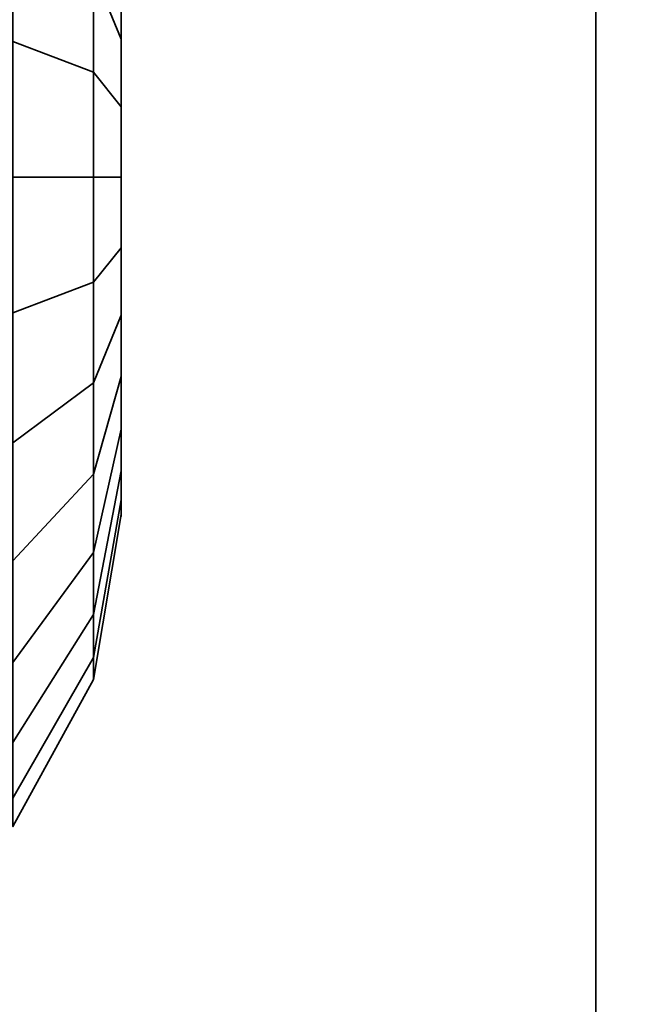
# Model space of a CAD drawing. Header units: millimetres. Extents: x -603 to 3703, y -120 to 249.
# Tile 359 of 656: x 1011.65 to 1012.552, y -17.219 to -15.768. Entities that reach past the tile are written whole.
import ezdxf

# ---------------------------------------------------------------- set-up
doc = ezdxf.new("R2010")
doc.units = ezdxf.units.MM
doc.layers.add('152', color=7, linetype='Continuous', true_color=0xffffff)

# ---------------------------------------------------------------- blocks, each defined once
blk = doc.blocks.new('UG_SURFACE_002')
at = {"layer": '152', "color": 252, "linetype": 'Continuous', "lineweight": 35}
for points in [[(2177.5, -30, 2213.0001), (2177.5, 229.8, 2213.0001), (822.5, 229.8, 2213.0001), (822.5, -30, 2213.0001)], [(972.5, -30, 2063), (972.5, 229.8, 2063), (2027.4999, 229.8, 2063), (2027.4999, -30, 2063)]]:
    blk.add_3dface(points, dxfattribs=at)
blk = doc.blocks.new('UG_SURFACE_109')
at = {"layer": '152', "color": 252, "linetype": 'Continuous', "lineweight": 35}
for points in [[(1011.6403, -15.7999, 999.0584), (1011.6403, -15.4342, 999.2213), (1011.7589, -15.5623, 999.3975), (1011.7589, -15.8452, 999.2716)], [(1011.7589, -15.8452, 1180.7284), (1011.7589, -15.5623, 1180.6024), (1011.6403, -15.4342, 1180.7787), (1011.6403, -15.7999, 1180.9416)], [(1011.7589, -15.4466, 1000.4983), (1011.7589, -15.6971, 1000.6803), (1011.8001, -15.7966, 1000.4568), (1011.8001, -15.6284, 1000.3346)], [(1011.8001, -15.6284, 1179.6654), (1011.8001, -15.7966, 1179.5433), (1011.7589, -15.6971, 1179.3197), (1011.7589, -15.4466, 1179.5018)], [(1011.8001, -15.567, 999.75), (1011.8001, -15.5027, 999.9477), (1011.8001, -15.5245, 1000.1545), (1011.8001, -16, 1000)], [(1011.8001, -15.6284, 1179.6654), (1011.8001, -15.5245, 1179.8455), (1011.8001, -15.5027, 1180.0523), (1011.8001, -16, 1179.9999)], [(1011.8001, -15.5027, 1180.0523), (1011.8001, -15.567, 1180.25), (1011.8001, -15.7061, 1180.4045), (1011.8001, -16, 1179.9999)], [(1011.8001, -15.5245, 1000.1545), (1011.8001, -15.6284, 1000.3346), (1011.8001, -15.7966, 1000.4568), (1011.8001, -16, 1000)], [(1011.7589, -15.8452, 999.2716), (1011.7589, -15.5623, 999.3975), (1011.8001, -15.7061, 999.5955), (1011.8001, -15.896, 999.5109)], [(1011.8001, -15.896, 1180.4891), (1011.8001, -15.7061, 1180.4045), (1011.7589, -15.5623, 1180.6024), (1011.7589, -15.8452, 1180.7284)], [(1011.8001, -15.896, 999.5109), (1011.8001, -15.7061, 999.5955), (1011.8001, -15.567, 999.75), (1011.8001, -16, 1000)], [(1011.6403, -15.6085, 1000.8794), (1011.6403, -16, 1000.9626), (1011.7589, -16, 1000.7447), (1011.7589, -15.6971, 1000.6803)], [(1011.7589, -15.6971, 1179.3197), (1011.7589, -16, 1179.2554), (1011.6403, -16, 1179.0375), (1011.6403, -15.6085, 1179.1207)], [(1011.8001, -16, 1179.9999), (1011.8001, -15.7966, 1179.5433), (1011.8001, -15.6284, 1179.6654)], [(1011.7589, -15.6971, 1000.6803), (1011.7589, -16, 1000.7447), (1011.8001, -16, 1000.5), (1011.8001, -15.7966, 1000.4568)], [(1011.8001, -15.7966, 1179.5433), (1011.8001, -16, 1179.5), (1011.7589, -16, 1179.2554), (1011.7589, -15.6971, 1179.3197)], [(1011.8001, -15.7061, 1180.4045), (1011.8001, -15.896, 1180.4891), (1011.8001, -16.104, 1180.4891), (1011.8001, -16, 1179.9999)], [(1011.6403, -16.2001, 999.0584), (1011.6403, -15.7999, 999.0584), (1011.7589, -15.8452, 999.2716), (1011.7589, -16.1548, 999.2716)], [(1011.7589, -16.1548, 1180.7284), (1011.7589, -15.8452, 1180.7284), (1011.6403, -15.7999, 1180.9416), (1011.6403, -16.2001, 1180.9416)], [(1011.8001, -15.7966, 1000.4568), (1011.8001, -16, 1000.5), (1011.8001, -16.2034, 1000.4568), (1011.8001, -16, 1000)], [(1011.8001, -16.2034, 1179.5433), (1011.8001, -16, 1179.5), (1011.8001, -15.7966, 1179.5433), (1011.8001, -16, 1179.9999)], [(1011.7589, -16.1548, 999.2716), (1011.7589, -15.8452, 999.2716), (1011.8001, -15.896, 999.5109), (1011.8001, -16.104, 999.5109)], [(1011.8001, -16.104, 1180.4891), (1011.8001, -15.896, 1180.4891), (1011.7589, -15.8452, 1180.7284), (1011.7589, -16.1548, 1180.7284)], [(1011.8001, -16.2939, 999.5955), (1011.8001, -16.104, 999.5109), (1011.8001, -15.896, 999.5109), (1011.8001, -16, 1000)], [(1011.6403, -16, 1000.9626), (1011.6403, -16.3915, 1000.8794), (1011.7589, -16.3029, 1000.6803), (1011.7589, -16, 1000.7447)], [(1011.7589, -16, 1179.2554), (1011.7589, -16.3029, 1179.3197), (1011.6403, -16.3915, 1179.1207), (1011.6403, -16, 1179.0375)], [(1011.7589, -16, 1000.7447), (1011.7589, -16.3029, 1000.6803), (1011.8001, -16.2034, 1000.4568), (1011.8001, -16, 1000.5)], [(1011.8001, -16, 1179.5), (1011.8001, -16.2034, 1179.5433), (1011.7589, -16.3029, 1179.3197), (1011.7589, -16, 1179.2554)], [(1011.8001, -16, 1000), (1011.8001, -16.2034, 1000.4568), (1011.8001, -16.3716, 1000.3346)], [(1011.8001, -16.3716, 1000.3346), (1011.8001, -16.4755, 1000.1545), (1011.8001, -16.4973, 999.9477), (1011.8001, -16, 1000)], [(1011.8001, -16.4973, 999.9477), (1011.8001, -16.433, 999.75), (1011.8001, -16.2939, 999.5955), (1011.8001, -16, 1000)], [(1011.8001, -16.104, 1180.4891), (1011.8001, -16.2939, 1180.4045), (1011.8001, -16.433, 1180.25), (1011.8001, -16, 1179.9999)], [(1011.8001, -16.433, 1180.25), (1011.8001, -16.4973, 1180.0523), (1011.8001, -16.4755, 1179.8455), (1011.8001, -16, 1179.9999)], [(1011.8001, -16.4755, 1179.8455), (1011.8001, -16.3716, 1179.6654), (1011.8001, -16.2034, 1179.5433), (1011.8001, -16, 1179.9999)], [(1011.7589, -16.4377, 999.3975), (1011.7589, -16.1548, 999.2716), (1011.8001, -16.104, 999.5109), (1011.8001, -16.2939, 999.5955)], [(1011.8001, -16.2939, 1180.4045), (1011.8001, -16.104, 1180.4891), (1011.7589, -16.1548, 1180.7284), (1011.7589, -16.4377, 1180.6024)], [(1011.6403, -16.5658, 999.2213), (1011.6403, -16.2001, 999.0584), (1011.7589, -16.1548, 999.2716), (1011.7589, -16.4377, 999.3975)], [(1011.7589, -16.4377, 1180.6024), (1011.7589, -16.1548, 1180.7284), (1011.6403, -16.2001, 1180.9416), (1011.6403, -16.5658, 1180.7787)], [(1011.7589, -16.3029, 1000.6803), (1011.7589, -16.5534, 1000.4983), (1011.8001, -16.3716, 1000.3346), (1011.8001, -16.2034, 1000.4568)], [(1011.8001, -16.2034, 1179.5433), (1011.8001, -16.3716, 1179.6654), (1011.7589, -16.5534, 1179.5018), (1011.7589, -16.3029, 1179.3197)], [(1011.6403, -16.3915, 1000.8794), (1011.6403, -16.7153, 1000.6441), (1011.7589, -16.5534, 1000.4983), (1011.7589, -16.3029, 1000.6803)], [(1011.7589, -16.3029, 1179.3197), (1011.7589, -16.5534, 1179.5018), (1011.6403, -16.7153, 1179.3559), (1011.6403, -16.3915, 1179.1207)], [(1011.7589, -16.6449, 999.6276), (1011.7589, -16.4377, 999.3975), (1011.8001, -16.2939, 999.5955), (1011.8001, -16.433, 999.75)], [(1011.8001, -16.433, 1180.25), (1011.8001, -16.2939, 1180.4045), (1011.7589, -16.4377, 1180.6024), (1011.7589, -16.6449, 1180.3724)], [(1011.7589, -16.5534, 1000.4983), (1011.7589, -16.7082, 1000.2301), (1011.8001, -16.4755, 1000.1545), (1011.8001, -16.3716, 1000.3346)], [(1011.8001, -16.3716, 1179.6654), (1011.8001, -16.4755, 1179.8455), (1011.7589, -16.7082, 1179.7699), (1011.7589, -16.5534, 1179.5018)], [(1011.7589, -16.7406, 999.9222), (1011.7589, -16.6449, 999.6276), (1011.8001, -16.433, 999.75), (1011.8001, -16.4973, 999.9477)], [(1011.8001, -16.4973, 1180.0523), (1011.8001, -16.433, 1180.25), (1011.7589, -16.6449, 1180.3724), (1011.7589, -16.7406, 1180.0778)], [(1011.6403, -16.8336, 999.5187), (1011.6403, -16.5658, 999.2213), (1011.7589, -16.4377, 999.3975), (1011.7589, -16.6449, 999.6276)], [(1011.7589, -16.6449, 1180.3724), (1011.7589, -16.4377, 1180.6024), (1011.6403, -16.5658, 1180.7787), (1011.6403, -16.8336, 1180.4813)], [(1011.7589, -16.7082, 1000.2301), (1011.7589, -16.7406, 999.9222), (1011.8001, -16.4973, 999.9477), (1011.8001, -16.4755, 1000.1545)], [(1011.8001, -16.4755, 1179.8455), (1011.8001, -16.4973, 1180.0523), (1011.7589, -16.7406, 1180.0778), (1011.7589, -16.7082, 1179.7699)], [(1011.6403, -16.7153, 1000.6441), (1011.6403, -16.9155, 1000.2974), (1011.7589, -16.7082, 1000.2301), (1011.7589, -16.5534, 1000.4983)], [(1011.7589, -16.5534, 1179.5018), (1011.7589, -16.7082, 1179.7699), (1011.6403, -16.9155, 1179.7025), (1011.6403, -16.7153, 1179.3559)], [(1011.6403, -16.9573, 999.8994), (1011.6403, -16.8336, 999.5187), (1011.7589, -16.6449, 999.6276), (1011.7589, -16.7406, 999.9222)], [(1011.7589, -16.7406, 1180.0778), (1011.7589, -16.6449, 1180.3724), (1011.6403, -16.8336, 1180.4813), (1011.6403, -16.9573, 1180.1006)], [(1011.6403, -16.9155, 1000.2974), (1011.6403, -16.9573, 999.8994), (1011.7589, -16.7406, 999.9222), (1011.7589, -16.7082, 1000.2301)], [(1011.7589, -16.7082, 1179.7699), (1011.7589, -16.7406, 1180.0778), (1011.6403, -16.9573, 1180.1006), (1011.6403, -16.9155, 1179.7025)]]:
    blk.add_3dface(points, dxfattribs=at)
blk = doc.blocks.new('UG_SURFACE_150')
at = {"layer": '152', "color": 252, "linetype": 'Continuous', "lineweight": 35}
for points in [[(1011.6403, -15.7999, 999.0584), (1011.6403, -15.4342, 999.2213), (1011.7589, -15.5623, 999.3975), (1011.7589, -15.8452, 999.2716)], [(1011.7589, -15.8452, 1180.7284), (1011.7589, -15.5623, 1180.6024), (1011.6403, -15.4342, 1180.7787), (1011.6403, -15.7999, 1180.9416)], [(1011.7589, -15.4466, 1000.4983), (1011.7589, -15.6971, 1000.6803), (1011.8001, -15.7966, 1000.4568), (1011.8001, -15.6284, 1000.3346)], [(1011.8001, -15.6284, 1179.6654), (1011.8001, -15.7966, 1179.5433), (1011.7589, -15.6971, 1179.3197), (1011.7589, -15.4466, 1179.5018)], [(1011.8001, -15.567, 999.75), (1011.8001, -15.5027, 999.9477), (1011.8001, -15.5245, 1000.1545), (1011.8001, -16, 1000)], [(1011.8001, -15.6284, 1179.6654), (1011.8001, -15.5245, 1179.8455), (1011.8001, -15.5027, 1180.0523), (1011.8001, -16, 1179.9999)], [(1011.8001, -15.5027, 1180.0523), (1011.8001, -15.567, 1180.25), (1011.8001, -15.7061, 1180.4045), (1011.8001, -16, 1179.9999)], [(1011.8001, -15.5245, 1000.1545), (1011.8001, -15.6284, 1000.3346), (1011.8001, -15.7966, 1000.4568), (1011.8001, -16, 1000)], [(1011.7589, -15.8452, 999.2716), (1011.7589, -15.5623, 999.3975), (1011.8001, -15.7061, 999.5955), (1011.8001, -15.896, 999.5109)], [(1011.8001, -15.896, 1180.4891), (1011.8001, -15.7061, 1180.4045), (1011.7589, -15.5623, 1180.6024), (1011.7589, -15.8452, 1180.7284)], [(1011.8001, -15.896, 999.5109), (1011.8001, -15.7061, 999.5955), (1011.8001, -15.567, 999.75), (1011.8001, -16, 1000)], [(1011.6403, -15.6085, 1000.8794), (1011.6403, -16, 1000.9626), (1011.7589, -16, 1000.7447), (1011.7589, -15.6971, 1000.6803)], [(1011.7589, -15.6971, 1179.3197), (1011.7589, -16, 1179.2554), (1011.6403, -16, 1179.0375), (1011.6403, -15.6085, 1179.1207)], [(1011.8001, -16, 1179.9999), (1011.8001, -15.7966, 1179.5433), (1011.8001, -15.6284, 1179.6654)], [(1011.7589, -15.6971, 1000.6803), (1011.7589, -16, 1000.7447), (1011.8001, -16, 1000.5), (1011.8001, -15.7966, 1000.4568)], [(1011.8001, -15.7966, 1179.5433), (1011.8001, -16, 1179.5), (1011.7589, -16, 1179.2554), (1011.7589, -15.6971, 1179.3197)], [(1011.8001, -15.7061, 1180.4045), (1011.8001, -15.896, 1180.4891), (1011.8001, -16.104, 1180.4891), (1011.8001, -16, 1179.9999)], [(1011.6403, -16.2001, 999.0584), (1011.6403, -15.7999, 999.0584), (1011.7589, -15.8452, 999.2716), (1011.7589, -16.1548, 999.2716)], [(1011.7589, -16.1548, 1180.7284), (1011.7589, -15.8452, 1180.7284), (1011.6403, -15.7999, 1180.9416), (1011.6403, -16.2001, 1180.9416)], [(1011.8001, -15.7966, 1000.4568), (1011.8001, -16, 1000.5), (1011.8001, -16.2034, 1000.4568), (1011.8001, -16, 1000)], [(1011.8001, -16.2034, 1179.5433), (1011.8001, -16, 1179.5), (1011.8001, -15.7966, 1179.5433), (1011.8001, -16, 1179.9999)], [(1011.7589, -16.1548, 999.2716), (1011.7589, -15.8452, 999.2716), (1011.8001, -15.896, 999.5109), (1011.8001, -16.104, 999.5109)], [(1011.8001, -16.104, 1180.4891), (1011.8001, -15.896, 1180.4891), (1011.7589, -15.8452, 1180.7284), (1011.7589, -16.1548, 1180.7284)], [(1011.8001, -16.2939, 999.5955), (1011.8001, -16.104, 999.5109), (1011.8001, -15.896, 999.5109), (1011.8001, -16, 1000)], [(1011.6403, -16, 1000.9626), (1011.6403, -16.3915, 1000.8794), (1011.7589, -16.3029, 1000.6803), (1011.7589, -16, 1000.7447)], [(1011.7589, -16, 1179.2554), (1011.7589, -16.3029, 1179.3197), (1011.6403, -16.3915, 1179.1207), (1011.6403, -16, 1179.0375)], [(1011.7589, -16, 1000.7447), (1011.7589, -16.3029, 1000.6803), (1011.8001, -16.2034, 1000.4568), (1011.8001, -16, 1000.5)], [(1011.8001, -16, 1179.5), (1011.8001, -16.2034, 1179.5433), (1011.7589, -16.3029, 1179.3197), (1011.7589, -16, 1179.2554)], [(1011.8001, -16, 1000), (1011.8001, -16.2034, 1000.4568), (1011.8001, -16.3716, 1000.3346)], [(1011.8001, -16.3716, 1000.3346), (1011.8001, -16.4755, 1000.1545), (1011.8001, -16.4973, 999.9477), (1011.8001, -16, 1000)], [(1011.8001, -16.4973, 999.9477), (1011.8001, -16.433, 999.75), (1011.8001, -16.2939, 999.5955), (1011.8001, -16, 1000)], [(1011.8001, -16.104, 1180.4891), (1011.8001, -16.2939, 1180.4045), (1011.8001, -16.433, 1180.25), (1011.8001, -16, 1179.9999)], [(1011.8001, -16.433, 1180.25), (1011.8001, -16.4973, 1180.0523), (1011.8001, -16.4755, 1179.8455), (1011.8001, -16, 1179.9999)], [(1011.8001, -16.4755, 1179.8455), (1011.8001, -16.3716, 1179.6654), (1011.8001, -16.2034, 1179.5433), (1011.8001, -16, 1179.9999)], [(1011.7589, -16.4377, 999.3975), (1011.7589, -16.1548, 999.2716), (1011.8001, -16.104, 999.5109), (1011.8001, -16.2939, 999.5955)], [(1011.8001, -16.2939, 1180.4045), (1011.8001, -16.104, 1180.4891), (1011.7589, -16.1548, 1180.7284), (1011.7589, -16.4377, 1180.6024)], [(1011.6403, -16.5658, 999.2213), (1011.6403, -16.2001, 999.0584), (1011.7589, -16.1548, 999.2716), (1011.7589, -16.4377, 999.3975)], [(1011.7589, -16.4377, 1180.6024), (1011.7589, -16.1548, 1180.7284), (1011.6403, -16.2001, 1180.9416), (1011.6403, -16.5658, 1180.7787)], [(1011.7589, -16.3029, 1000.6803), (1011.7589, -16.5534, 1000.4983), (1011.8001, -16.3716, 1000.3346), (1011.8001, -16.2034, 1000.4568)], [(1011.8001, -16.2034, 1179.5433), (1011.8001, -16.3716, 1179.6654), (1011.7589, -16.5534, 1179.5018), (1011.7589, -16.3029, 1179.3197)], [(1011.6403, -16.3915, 1000.8794), (1011.6403, -16.7153, 1000.6441), (1011.7589, -16.5534, 1000.4983), (1011.7589, -16.3029, 1000.6803)], [(1011.7589, -16.3029, 1179.3197), (1011.7589, -16.5534, 1179.5018), (1011.6403, -16.7153, 1179.3559), (1011.6403, -16.3915, 1179.1207)], [(1011.7589, -16.6449, 999.6276), (1011.7589, -16.4377, 999.3975), (1011.8001, -16.2939, 999.5955), (1011.8001, -16.433, 999.75)], [(1011.8001, -16.433, 1180.25), (1011.8001, -16.2939, 1180.4045), (1011.7589, -16.4377, 1180.6024), (1011.7589, -16.6449, 1180.3724)], [(1011.7589, -16.5534, 1000.4983), (1011.7589, -16.7082, 1000.2301), (1011.8001, -16.4755, 1000.1545), (1011.8001, -16.3716, 1000.3346)], [(1011.8001, -16.3716, 1179.6654), (1011.8001, -16.4755, 1179.8455), (1011.7589, -16.7082, 1179.7699), (1011.7589, -16.5534, 1179.5018)], [(1011.7589, -16.7406, 999.9222), (1011.7589, -16.6449, 999.6276), (1011.8001, -16.433, 999.75), (1011.8001, -16.4973, 999.9477)], [(1011.8001, -16.4973, 1180.0523), (1011.8001, -16.433, 1180.25), (1011.7589, -16.6449, 1180.3724), (1011.7589, -16.7406, 1180.0778)], [(1011.6403, -16.8336, 999.5187), (1011.6403, -16.5658, 999.2213), (1011.7589, -16.4377, 999.3975), (1011.7589, -16.6449, 999.6276)], [(1011.7589, -16.6449, 1180.3724), (1011.7589, -16.4377, 1180.6024), (1011.6403, -16.5658, 1180.7787), (1011.6403, -16.8336, 1180.4813)], [(1011.7589, -16.7082, 1000.2301), (1011.7589, -16.7406, 999.9222), (1011.8001, -16.4973, 999.9477), (1011.8001, -16.4755, 1000.1545)], [(1011.8001, -16.4755, 1179.8455), (1011.8001, -16.4973, 1180.0523), (1011.7589, -16.7406, 1180.0778), (1011.7589, -16.7082, 1179.7699)], [(1011.6403, -16.7153, 1000.6441), (1011.6403, -16.9155, 1000.2974), (1011.7589, -16.7082, 1000.2301), (1011.7589, -16.5534, 1000.4983)], [(1011.7589, -16.5534, 1179.5018), (1011.7589, -16.7082, 1179.7699), (1011.6403, -16.9155, 1179.7025), (1011.6403, -16.7153, 1179.3559)], [(1011.6403, -16.9573, 999.8994), (1011.6403, -16.8336, 999.5187), (1011.7589, -16.6449, 999.6276), (1011.7589, -16.7406, 999.9222)], [(1011.7589, -16.7406, 1180.0778), (1011.7589, -16.6449, 1180.3724), (1011.6403, -16.8336, 1180.4813), (1011.6403, -16.9573, 1180.1006)], [(1011.6403, -16.9155, 1000.2974), (1011.6403, -16.9573, 999.8994), (1011.7589, -16.7406, 999.9222), (1011.7589, -16.7082, 1000.2301)], [(1011.7589, -16.7082, 1179.7699), (1011.7589, -16.7406, 1180.0778), (1011.6403, -16.9573, 1180.1006), (1011.6403, -16.9155, 1179.7025)]]:
    blk.add_3dface(points, dxfattribs=at)
blk = doc.blocks.new('UG_SURFACE_152')
at = {"layer": '152', "color": 252, "linetype": 'Continuous', "lineweight": 35}
for points in [[(1011, 62.92, 2022.5), (1011, -46.92, 2022.5), (1012.5, -46.92, 2020.9999), (1012.5, 62.92, 2020.9999)], [(1012.5, 62.92, -7), (1012.5, -46.92, -7), (1011, -46.92, -7), (1011, 62.92, -7)], [(1012.5, 62.92, 2020.9999), (1012.5, -46.92, 2020.9999), (1012.5, -46.92, -7), (1012.5, 62.92, -7)]]:
    blk.add_3dface(points, dxfattribs=at)
blk = doc.blocks.new('UG_SURFACE_153')
at = {"layer": '152', "color": 252, "linetype": 'Continuous', "lineweight": 35}
for points in [[(1011, 62.92, 2022.5), (1011, -46.92, 2022.5), (1012.5, -46.92, 2020.9999), (1012.5, 62.92, 2020.9999)], [(1012.5, 62.92, -7), (1012.5, -46.92, -7), (1011, -46.92, -7), (1011, 62.92, -7)], [(1012.5, 62.92, 2020.9999), (1012.5, -46.92, 2020.9999), (1012.5, -46.92, -7), (1012.5, 62.92, -7)]]:
    blk.add_3dface(points, dxfattribs=at)
blk = doc.blocks.new('UG_SURFACE_154')
at = {"layer": '152', "color": 252, "linetype": 'Continuous', "lineweight": 35}
for points in [[(1011, -46.92, 2022.5), (1989, -46.92, 2022.5), (1989, 62.92, 2022.5), (1011, 62.92, 2022.5)], [(1012.5, 62.92, 2020.9999), (1012.5, -46.92, 2020.9999), (1011, -46.92, 2022.5), (1011, 62.92, 2022.5)], [(1012.5, -46.92, 2020.9999), (1012.5, 62.92, 2020.9999), (1987.5, 62.92, 2020.9999), (1987.5, -46.92, 2020.9999)]]:
    blk.add_3dface(points, dxfattribs=at)

msp = doc.modelspace()

# ---------------------------------------------------------------- linework, layer by layer
at = {"layer": '152', "color": 252, "linetype": 'Continuous', "lineweight": -3, "true_color": 0x939598}
for p, q in [((1012.5, -46.92, 2021), (1012.5, 62.92, 2021)), ((1012.5, -46.92, 2021), (1012.5, 62.92, 2021)), ((1012.5, 62.92, -7), (1012.5, -46.92, -7)), ((1012.5, -46.92, 2021), (1012.5, 62.92, 2021)), ((1012.5, 62.92, -7), (1012.5, -46.92, -7))]:
    msp.add_line(p, q, dxfattribs=at)
at = {"layer": '152', "color": 252, "linetype": 'Continuous', "lineweight": -3, "true_color": 0x939598, "extrusion": (1, 0, 0)}
for centre in [(-16, 1180, 1011.8), (-16, 1000, 1011.8), (-16, 1000, 1011.8), (-16, 1180, 1011.8)]:
    msp.add_circle(centre, 0.5, dxfattribs=at)

# ---------------------------------------------------------------- block references
at = {"layer": '152', "color": 252, "linetype": 'Continuous', "lineweight": -3, "true_color": 0x939598}
for name in ['UG_SURFACE_002', 'UG_SURFACE_152', 'UG_SURFACE_153', 'UG_SURFACE_154', 'UG_SURFACE_109', 'UG_SURFACE_150']:
    msp.add_blockref(name, (0, 0), dxfattribs=at)

doc.saveas('drawing.dxf')
